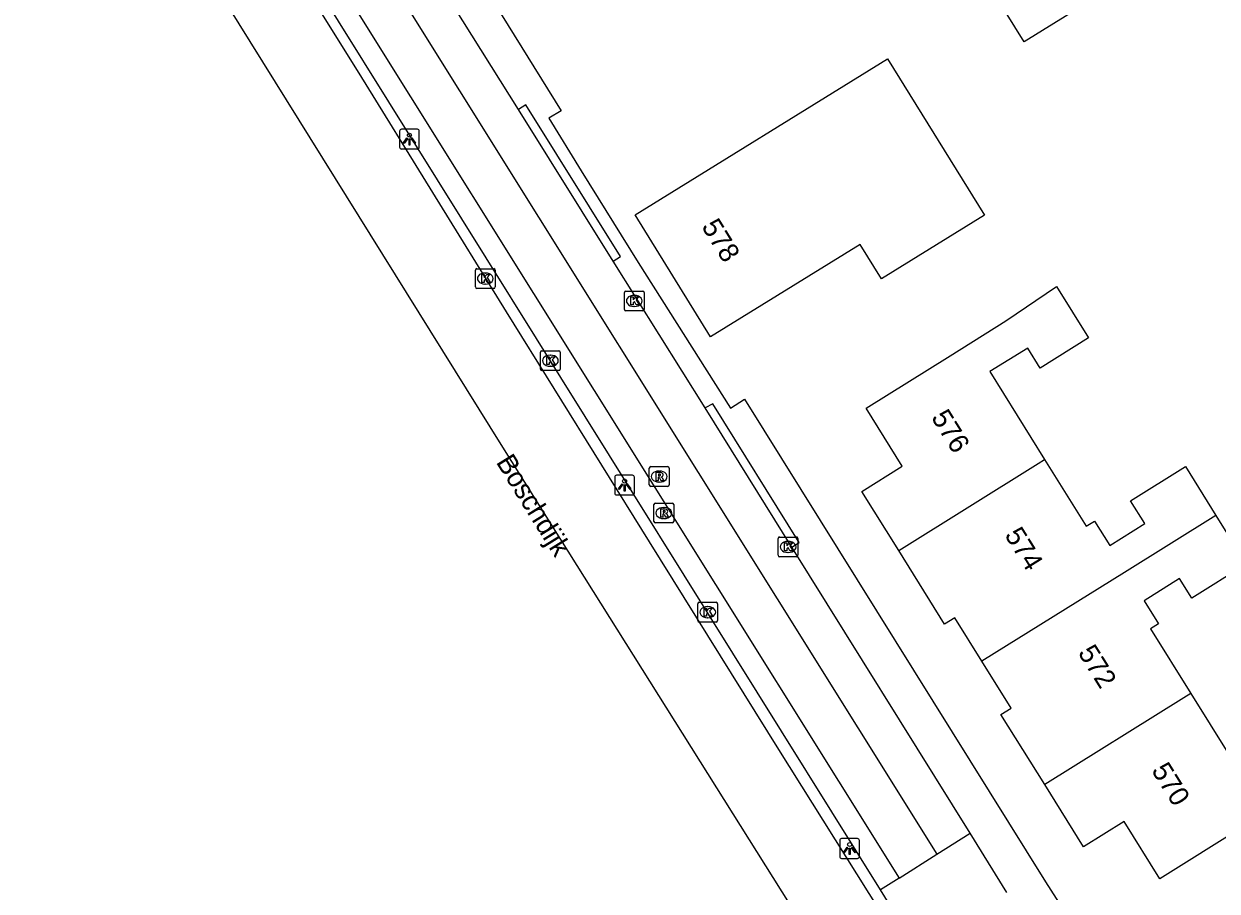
# Model space of a CAD drawing. Extents: x 159353 to 160616, y 385893 to 387321.
# Drawn here: x 159591.4 to 159651.7, y 385945.5 to 385989.4 of the extents above; entities that cross this region are included whole.
import ezdxf

# ---------------------------------------------------------------- set-up
doc = ezdxf.new("R2010")
doc.units = 0
for name, color, linetype in [('IMGEO_Fietspad_gesloten', 7, 'Continuous'), ('IMGEO_Kolk', 7, 'Continuous'), ('IMGEO_Lichtpunt', 7, 'Continuous'), ('IMGEO_Openbare_ruimte_label', 7, 'Continuous'), ('IMGEO_Pand', 7, 'Continuous'), ('IMGEO_Pand_nummerreeks', 7, 'Continuous'), ('IMGEO_Rijbaan_lokaal_gesloten', 7, 'Continuous'), ('IMGEO_Rijbaan_lokaal_open', 7, 'Continuous'), ('IMGEO_Rijbaan_regionaal_gesloten', 7, 'Continuous'), ('IMGEO_Rioolput', 7, 'Continuous'), ('IMGEO_Voetpad_open', 7, 'Continuous')]:
    doc.layers.add(name, color=color, linetype=linetype)

msp = doc.modelspace()

# ---------------------------------------------------------------- linework, layer by layer
at = {"layer": 'IMGEO_Fietspad_gesloten'}
msp.add_lwpolyline([(159553.037, 386082.621), (159637.558, 385947.4)], dxfattribs=at)
at = {"layer": 'IMGEO_Kolk'}
for p, q in [((159614.312, 385977.004), (159615.164, 385977.004)), ((159614.237, 385976.078), (159614.237, 385976.93)), ((159614.725, 385976.784), (159614.75, 385976.784)), ((159615.238, 385976.93), (159615.238, 385976.078)), ((159615.164, 385976.004), (159614.312, 385976.004)), ((159614.748, 385976.224), (159614.723, 385976.224)), ((159621.767, 385974.947), (159621.767, 385975.799)), ((159621.842, 385975.873), (159622.694, 385975.873)), ((159622.768, 385975.799), (159622.768, 385974.947)), ((159622.255, 385975.653), (159622.28, 385975.653)), ((159622.694, 385974.873), (159621.842, 385974.873)), ((159622.278, 385975.093), (159622.253, 385975.093)), ((159617.528, 385971.926), (159617.528, 385972.778)), ((159617.603, 385972.852), (159618.455, 385972.852)), ((159618.529, 385972.778), (159618.529, 385971.926)), ((159618.016, 385972.632), (159618.041, 385972.632)), ((159618.455, 385971.852), (159617.603, 385971.852)), ((159618.039, 385972.072), (159618.014, 385972.072)), ((159629.539, 385962.512), (159629.539, 385963.364)), ((159629.614, 385963.438), (159630.466, 385963.438)), ((159630.027, 385963.218), (159630.052, 385963.218)), ((159630.54, 385963.364), (159630.54, 385962.512)), ((159630.05, 385962.658), (159630.025, 385962.658)), ((159630.466, 385962.438), (159629.614, 385962.438)), ((159625.48, 385959.212), (159625.48, 385960.064)), ((159625.555, 385960.138), (159626.407, 385960.138)), ((159626.481, 385960.064), (159626.481, 385959.212)), ((159625.968, 385959.918), (159625.993, 385959.918)), ((159626.407, 385959.138), (159625.555, 385959.138)), ((159625.991, 385959.358), (159625.966, 385959.358))]:
    msp.add_line(p, q, dxfattribs=at)
for points in [[(159614.312, 385977.004), (159615.164, 385977.004)], [(159614.237, 385976.078), (159614.237, 385976.93)], [(159614.558, 385976.704), (159614.681, 385976.704), (159614.681, 385976.553), (159614.811, 385976.704), (159614.975, 385976.704), (159614.829, 385976.553), (159614.982, 385976.304), (159614.83, 385976.304), (159614.745, 385976.468), (159614.681, 385976.401), (159614.681, 385976.304), (159614.558, 385976.304), (159614.558, 385976.704)], [(159615.238, 385976.93), (159615.238, 385976.078)], [(159615.164, 385976.004), (159614.312, 385976.004)], [(159621.767, 385974.947), (159621.767, 385975.799)], [(159621.842, 385975.873), (159622.694, 385975.873)], [(159622.768, 385975.799), (159622.768, 385974.947)], [(159622.088, 385975.573), (159622.211, 385975.573), (159622.211, 385975.422), (159622.341, 385975.573), (159622.505, 385975.573), (159622.359, 385975.422), (159622.512, 385975.173), (159622.36, 385975.173), (159622.275, 385975.337), (159622.211, 385975.27), (159622.211, 385975.173), (159622.088, 385975.173), (159622.088, 385975.573)], [(159622.694, 385974.873), (159621.842, 385974.873)], [(159617.528, 385971.926), (159617.528, 385972.778)], [(159617.603, 385972.852), (159618.455, 385972.852)], [(159618.529, 385972.778), (159618.529, 385971.926)], [(159617.849, 385972.552), (159617.972, 385972.552), (159617.972, 385972.401), (159618.102, 385972.552), (159618.266, 385972.552), (159618.12, 385972.401), (159618.273, 385972.152), (159618.121, 385972.152), (159618.036, 385972.316), (159617.972, 385972.249), (159617.972, 385972.152), (159617.849, 385972.152), (159617.849, 385972.552)], [(159618.455, 385971.852), (159617.603, 385971.852)], [(159629.539, 385962.512), (159629.539, 385963.364)], [(159629.614, 385963.438), (159630.466, 385963.438)], [(159629.86, 385963.138), (159629.983, 385963.138), (159629.983, 385962.987), (159630.113, 385963.138), (159630.277, 385963.138), (159630.131, 385962.987), (159630.284, 385962.738), (159630.132, 385962.738), (159630.047, 385962.902), (159629.983, 385962.835), (159629.983, 385962.738), (159629.86, 385962.738), (159629.86, 385963.138)], [(159630.54, 385963.364), (159630.54, 385962.512)], [(159630.466, 385962.438), (159629.614, 385962.438)], [(159625.48, 385959.212), (159625.48, 385960.064)], [(159625.555, 385960.138), (159626.407, 385960.138)], [(159626.481, 385960.064), (159626.481, 385959.212)], [(159625.801, 385959.838), (159625.924, 385959.838), (159625.924, 385959.687), (159626.054, 385959.838), (159626.218, 385959.838), (159626.072, 385959.687), (159626.225, 385959.438), (159626.073, 385959.438), (159625.988, 385959.602), (159625.924, 385959.535), (159625.924, 385959.438), (159625.801, 385959.438), (159625.801, 385959.838)], [(159626.407, 385959.138), (159625.555, 385959.138)]]:
    msp.add_lwpolyline(points, dxfattribs=at)
for centre, start, end in [((159614.314, 385976.928), 91.55205, 178.44795), ((159614.314, 385976.928), 91.55205, 178.44795), ((159615.162, 385976.928), 1.55205, 88.44795), ((159615.162, 385976.928), 1.55205, 88.44795), ((159614.314, 385976.08), 181.55205, 268.44795), ((159614.314, 385976.08), 181.55205, 268.44795), ((159615.162, 385976.08), 271.55205, 358.44795), ((159615.162, 385976.08), 271.55205, 358.44795), ((159621.844, 385975.797), 91.55205, 178.44795), ((159621.844, 385975.797), 91.55205, 178.44795), ((159622.692, 385975.797), 1.55205, 88.44795), ((159622.692, 385975.797), 1.55205, 88.44795), ((159621.844, 385974.949), 181.55205, 268.44795), ((159621.844, 385974.949), 181.55205, 268.44795), ((159622.692, 385974.949), 271.55205, 358.44795), ((159622.692, 385974.949), 271.55205, 358.44795), ((159617.605, 385972.776), 91.55205, 178.44795), ((159617.605, 385972.776), 91.55205, 178.44795), ((159618.453, 385972.776), 1.55205, 88.44795), ((159618.453, 385972.776), 1.55205, 88.44795), ((159617.605, 385971.928), 181.55205, 268.44795), ((159617.605, 385971.928), 181.55205, 268.44795), ((159618.453, 385971.928), 271.55205, 358.44795), ((159618.453, 385971.928), 271.55205, 358.44795), ((159629.616, 385963.362), 91.55205, 178.44795), ((159629.616, 385963.362), 91.55205, 178.44795), ((159630.464, 385963.362), 1.55205, 88.44795), ((159630.464, 385963.362), 1.55205, 88.44795), ((159629.616, 385962.514), 181.55205, 268.44795), ((159629.616, 385962.514), 181.55205, 268.44795), ((159630.464, 385962.514), 271.55205, 358.44795), ((159630.464, 385962.514), 271.55205, 358.44795), ((159625.557, 385960.062), 91.55205, 178.44795), ((159625.557, 385960.062), 91.55205, 178.44795), ((159626.405, 385960.062), 1.55205, 88.44795), ((159626.405, 385960.062), 1.55205, 88.44795), ((159625.557, 385959.214), 181.55205, 268.44795), ((159625.557, 385959.214), 181.55205, 268.44795), ((159626.405, 385959.214), 271.55205, 358.44795), ((159626.405, 385959.214), 271.55205, 358.44795)]:
    msp.add_arc(centre, 0.0765, start, end, dxfattribs=at)
for centre, major_axis, ratio, start_param, end_param in [((159614.724, 385976.504), (-0.387, 0.002), 0.722429, 4.712389, 7.853982), ((159614.749, 385976.504), (-0.39, 0.002), 0.717154, 1.570796, 4.712389), ((159622.254, 385975.373), (-0.387, 0.002), 0.722429, 4.712389, 7.853982), ((159622.279, 385975.373), (-0.39, 0.002), 0.717154, 1.570796, 4.712389), ((159618.015, 385972.352), (-0.387, 0.002), 0.722429, 4.712389, 7.853982), ((159618.04, 385972.352), (-0.39, 0.002), 0.717154, 1.570796, 4.712389), ((159630.026, 385962.938), (-0.387, 0.002), 0.722429, 4.712389, 7.853982), ((159630.051, 385962.938), (-0.39, 0.002), 0.717154, 1.570796, 4.712389), ((159625.967, 385959.638), (-0.387, 0.002), 0.722429, 4.712389, 7.853982), ((159625.992, 385959.638), (-0.39, 0.002), 0.717154, 1.570796, 4.712389)]:
    msp.add_ellipse(centre, major_axis=major_axis, ratio=ratio, start_param=start_param, end_param=end_param, dxfattribs=at)
at = {"layer": 'IMGEO_Lichtpunt'}
for p, q in [((159610.408, 385983.955), (159610.408, 385983.148)), ((159610.408, 385983.955), (159610.408, 385983.148)), ((159611.31, 385984.05), (159610.502, 385984.05)), ((159611.31, 385984.05), (159610.502, 385984.05)), ((159611.404, 385983.148), (159611.404, 385983.955)), ((159611.404, 385983.148), (159611.404, 385983.955)), ((159610.502, 385983.054), (159611.31, 385983.054)), ((159610.502, 385983.054), (159611.31, 385983.054)), ((159621.28, 385966.468), (159621.28, 385965.661)), ((159621.28, 385966.468), (159621.28, 385965.661)), ((159622.182, 385966.563), (159621.374, 385966.563)), ((159622.182, 385966.563), (159621.374, 385966.563)), ((159622.276, 385965.661), (159622.276, 385966.468)), ((159622.276, 385965.661), (159622.276, 385966.468)), ((159621.374, 385965.567), (159622.182, 385965.567)), ((159621.374, 385965.567), (159622.182, 385965.567)), ((159632.651, 385948.094), (159632.651, 385947.287)), ((159632.651, 385948.094), (159632.651, 385947.287)), ((159633.553, 385948.189), (159632.745, 385948.189)), ((159633.553, 385948.189), (159632.745, 385948.189)), ((159633.647, 385947.287), (159633.647, 385948.094)), ((159633.647, 385947.287), (159633.647, 385948.094)), ((159632.745, 385947.193), (159633.553, 385947.193)), ((159632.745, 385947.193), (159633.553, 385947.193))]:
    msp.add_line(p, q, dxfattribs=at)
for points in [[(159610.782, 385983.619), (159610.821, 385983.591), (159610.633, 385983.329), (159610.595, 385983.356), (159610.782, 385983.619)], [(159610.884, 385983.571), (159610.931, 385983.571), (159610.931, 385983.249), (159610.884, 385983.249), (159610.884, 385983.571)], [(159610.994, 385983.591), (159611.032, 385983.618), (159611.219, 385983.356), (159611.18, 385983.328), (159610.994, 385983.591)], [(159621.654, 385966.132), (159621.693, 385966.104), (159621.505, 385965.842), (159621.467, 385965.869), (159621.654, 385966.132)], [(159621.756, 385966.084), (159621.803, 385966.084), (159621.803, 385965.762), (159621.756, 385965.762), (159621.756, 385966.084)], [(159621.866, 385966.104), (159621.904, 385966.131), (159622.091, 385965.869), (159622.052, 385965.841), (159621.866, 385966.104)], [(159633.025, 385947.758), (159633.064, 385947.73), (159632.876, 385947.468), (159632.838, 385947.495), (159633.025, 385947.758)], [(159633.127, 385947.71), (159633.174, 385947.71), (159633.174, 385947.388), (159633.127, 385947.388), (159633.127, 385947.71)], [(159633.237, 385947.73), (159633.275, 385947.757), (159633.462, 385947.495), (159633.423, 385947.467), (159633.237, 385947.73)]]:
    msp.add_lwpolyline(points, dxfattribs=at)
for centre in [(159610.907, 385983.753), (159621.779, 385966.266), (159633.15, 385947.892)]:
    msp.add_circle(centre, 0.0994, dxfattribs=at)
for centre, start, end in [((159610.502, 385983.955), 90, 180), ((159610.502, 385983.955), 90, 180), ((159611.31, 385983.955), 0, 90), ((159611.31, 385983.955), 0, 90), ((159610.502, 385983.148), 180, 270), ((159610.502, 385983.148), 180, 270), ((159611.31, 385983.148), 270, 0), ((159611.31, 385983.148), 270, 360), ((159621.374, 385966.468), 90, 180), ((159621.374, 385966.468), 90, 180), ((159622.182, 385966.468), 0, 90), ((159622.182, 385966.468), 0, 90), ((159621.374, 385965.661), 180, 270), ((159621.374, 385965.661), 180, 270), ((159622.182, 385965.661), 270, 0), ((159622.182, 385965.661), 270, 360), ((159632.745, 385948.094), 90, 180), ((159632.745, 385948.094), 90, 180), ((159633.553, 385948.094), 0, 90), ((159633.553, 385948.094), 0, 90), ((159632.745, 385947.287), 180, 270), ((159632.745, 385947.287), 180, 270), ((159633.553, 385947.287), 270, 0), ((159633.553, 385947.287), 270, 360)]:
    msp.add_arc(centre, 0.0946, start, end, dxfattribs=at)
at = {"layer": 'IMGEO_Pand'}
for points in [[(159648.109, 386000.034), (159648.941, 386000.551), (159662.345, 386008.875), (159666.356, 386002.415), (159648.5, 385991.325), (159647.963, 385992.19), (159641.975, 385988.471), (159638.664, 385993.802), (159639.839, 385994.531), (159639.82, 385994.562)], [(159635.068, 385987.613), (159639.963, 385979.706), (159634.76, 385976.486), (159633.682, 385978.23), (159626.128, 385973.555), (159622.313, 385979.718), (159635.068, 385987.613)], [(159635.629, 385962.761), (159633.766, 385965.747), (159635.812, 385967.023), (159633.984, 385969.955), (159638.227, 385972.602), (159641.049, 385974.362), (159643.609, 385976.096), (159645.224, 385973.504), (159642.779, 385971.98), (159642.149, 385972.992), (159640.233, 385971.798), (159643.001, 385967.354)], [(159635.629, 385962.761), (159642.682, 385967.155), (159643.001, 385967.354)], [(159643.001, 385967.354), (159645.104, 385963.979), (159645.528, 385964.244), (159646.294, 385963.014), (159648.067, 385964.119), (159647.35, 385965.271), (159650.116, 385966.995), (159651.656, 385964.524)], [(159651.656, 385964.524), (159647.038, 385961.647), (159639.832, 385957.157)], [(159651.656, 385964.524), (159653.191, 385962.06), (159650.441, 385960.347), (159649.825, 385961.336), (159648.028, 385960.216), (159648.759, 385959.042), (159648.358, 385958.792), (159650.397, 385955.519)], [(159639.832, 385957.157), (159638.462, 385959.353), (159637.953, 385959.035), (159635.629, 385962.761)], [(159643.016, 385950.918), (159640.8, 385954.471), (159641.309, 385954.789), (159639.832, 385957.157)], [(159650.397, 385955.519), (159653.235, 385950.964), (159655.011, 385952.071), (159654.378, 385953.087), (159657.053, 385954.753), (159658.602, 385952.267), (159653.063, 385948.808), (159648.82, 385946.162), (159647.02, 385949.049), (159644.977, 385947.775), (159643.016, 385950.918)], [(159650.397, 385955.519), (159650.045, 385955.299), (159643.016, 385950.918)]]:
    msp.add_lwpolyline(points, dxfattribs=at)
at = {"layer": 'IMGEO_Rijbaan_lokaal_gesloten'}
for points in [[(159637.558, 385947.4), (159639.236, 385948.464)], [(159641.1, 385945.472), (159639.236, 385948.464)], [(159635.649, 385946.19), (159637.558, 385947.4)], [(159635.649, 385946.19), (159634.712, 385945.597)], [(159636.56, 385942.601), (159634.712, 385945.597)]]:
    msp.add_lwpolyline(points, dxfattribs=at)
at = {"layer": 'IMGEO_Rijbaan_lokaal_open'}
for points in [[(159549.298, 386084.317), (159635.649, 385946.19)], [(159634.712, 385945.597), (159604.869, 385993.474), (159548.024, 386084.243)]]:
    msp.add_lwpolyline(points, dxfattribs=at)
at = {"layer": 'IMGEO_Rijbaan_regionaal_gesloten'}
for points in [[(159653.615, 385907.472), (159652.932, 385908.561), (159615.623, 385967.986), (159537.421, 386093.594), (159507.222, 386141.683)], [(159547.558, 386083.97), (159548.244, 386082.873), (159551.941, 386076.961), (159558.289, 386066.899), (159565.905, 386054.733), (159572.767, 386043.649), (159578.984, 386033.798), (159585.48, 386023.515), (159593.007, 386011.43), (159600.163, 386000), (159608.349, 385986.889), (159615.796, 385974.815), (159623.025, 385963.202), (159629.558, 385952.69), (159640.297, 385935.554)]]:
    msp.add_lwpolyline(points, dxfattribs=at)
at = {"layer": 'IMGEO_Rioolput'}
for p, q in [((159623.027, 385966.069), (159623.027, 385966.921)), ((159623.102, 385966.995), (159623.954, 385966.995)), ((159623.515, 385966.775), (159623.54, 385966.775)), ((159624.028, 385966.921), (159624.028, 385966.069)), ((159623.538, 385966.215), (159623.513, 385966.215)), ((159623.954, 385965.995), (159623.102, 385965.995)), ((159623.26, 385964.224), (159623.26, 385965.076)), ((159623.335, 385965.15), (159624.187, 385965.15)), ((159623.748, 385964.93), (159623.773, 385964.93)), ((159624.261, 385965.076), (159624.261, 385964.224)), ((159623.771, 385964.37), (159623.746, 385964.37)), ((159624.187, 385964.15), (159623.335, 385964.15))]:
    msp.add_line(p, q, dxfattribs=at)
for points in [[(159623.027, 385966.069), (159623.027, 385966.921)], [(159623.102, 385966.995), (159623.954, 385966.995)], [(159623.616, 385966.693), (159623.364, 385966.695), (159623.364, 385966.295)], [(159624.028, 385966.921), (159624.028, 385966.069)], [(159623.364, 385966.295), (159623.488, 385966.295), (159623.488, 385966.457), (159623.499, 385966.457)], [(159623.542, 385966.614), (159623.488, 385966.614), (159623.488, 385966.533)], [(159623.488, 385966.533), (159623.54, 385966.533)], [(159623.546, 385966.428), (159623.617, 385966.295), (159623.757, 385966.295), (159623.692, 385966.421)], [(159623.954, 385965.995), (159623.102, 385965.995)], [(159623.26, 385964.224), (159623.26, 385965.076)], [(159623.335, 385965.15), (159624.187, 385965.15)], [(159624.261, 385965.076), (159624.261, 385964.224)], [(159623.849, 385964.848), (159623.597, 385964.85), (159623.597, 385964.45)], [(159623.597, 385964.45), (159623.721, 385964.45), (159623.721, 385964.612), (159623.732, 385964.612)], [(159623.775, 385964.769), (159623.721, 385964.769), (159623.721, 385964.688)], [(159623.721, 385964.688), (159623.773, 385964.688)], [(159623.779, 385964.583), (159623.85, 385964.45), (159623.99, 385964.45), (159623.925, 385964.576)], [(159624.187, 385964.15), (159623.335, 385964.15)]]:
    msp.add_lwpolyline(points, dxfattribs=at)
for centre, radius, start, end in [((159623.104, 385966.919), 0.0765, 91.55205, 178.44795), ((159623.104, 385966.919), 0.0765, 91.55205, 178.44795), ((159623.615, 385966.583), 0.109, 350.36119, 89.41601), ((159623.952, 385966.919), 0.0765, 1.55205, 88.44795), ((159623.952, 385966.919), 0.0765, 1.55205, 88.44795), ((159623.498, 385966.404), 0.0533, 26.02933, 88.69889), ((159623.524, 385966.722), 0.19, 274.7715, 282.96867), ((159623.548, 385966.518), 0.0964, 77.00612, 93.18647), ((159623.562, 385966.575), 0.0378, 276.66336, 79.67722), ((159623.613, 385966.583), 0.112, 277.58423, 350.98172), ((159623.597, 385966.368), 0.108, 29.51342, 73.79051), ((159623.104, 385966.071), 0.0765, 181.55205, 268.44795), ((159623.104, 385966.071), 0.0765, 181.55205, 268.44795), ((159623.952, 385966.071), 0.0765, 271.55205, 358.44795), ((159623.952, 385966.071), 0.0765, 271.55205, 358.44795), ((159623.337, 385965.074), 0.0765, 91.55205, 178.44795), ((159623.337, 385965.074), 0.0765, 91.55205, 178.44795), ((159624.185, 385965.074), 0.0765, 1.55205, 88.44795), ((159624.185, 385965.074), 0.0765, 1.55205, 88.44795), ((159623.731, 385964.559), 0.0533, 26.02933, 88.69889), ((159623.757, 385964.877), 0.19, 274.7715, 282.96867), ((159623.781, 385964.673), 0.0964, 77.00612, 93.18647), ((159623.795, 385964.73), 0.0378, 276.66336, 79.67722), ((159623.848, 385964.738), 0.109, 350.36119, 89.41601), ((159623.846, 385964.738), 0.112, 277.58423, 350.98172), ((159623.83, 385964.523), 0.108, 29.51342, 73.79051), ((159623.337, 385964.226), 0.0765, 181.55205, 268.44795), ((159623.337, 385964.226), 0.0765, 181.55205, 268.44795), ((159624.185, 385964.226), 0.0765, 271.55205, 358.44795), ((159624.185, 385964.226), 0.0765, 271.55205, 358.44795)]:
    msp.add_arc(centre, radius, start, end, dxfattribs=at)
for centre, major_axis, ratio, start_param, end_param in [((159623.514, 385966.495), (-0.387, 0.002), 0.722429, 4.712389, 7.853982), ((159623.539, 385966.495), (-0.39, 0.002), 0.717154, 1.570796, 4.712389), ((159623.747, 385964.65), (-0.387, 0.002), 0.722429, 4.712389, 7.853982), ((159623.772, 385964.65), (-0.39, 0.002), 0.717154, 1.570796, 4.712389)]:
    msp.add_ellipse(centre, major_axis=major_axis, ratio=ratio, start_param=start_param, end_param=end_param, dxfattribs=at)
at = {"layer": 'IMGEO_Voetpad_open'}
for points in [[(159554.162, 386088.263), (159585.478, 386038.285), (159618.566, 385984.984), (159617.942, 385984.608), (159619.588, 385981.954), (159622.47, 385977.308), (159627.126, 385969.959), (159627.843, 385970.4), (159643.051, 385946.005), (159667.875, 385907.187)], [(159616.416, 385985.05), (159609.875, 385995.486)], [(159621.203, 385977.388), (159621.572, 385977.623), (159616.786, 385985.288), (159616.416, 385985.05)], [(159621.203, 385977.388), (159616.416, 385985.05)], [(159625.843, 385969.962), (159621.203, 385977.388)], [(159630.226, 385962.926), (159630.594, 385963.153), (159626.236, 385970.175), (159625.843, 385969.962)], [(159630.226, 385962.926), (159625.843, 385969.962)], [(159639.236, 385948.464), (159630.226, 385962.926)]]:
    msp.add_lwpolyline(points, dxfattribs=at)

# ---------------------------------------------------------------- texts
at = {"layer": 'IMGEO_Openbare_ruimte_label'}
msp.add_text('Boschdijk', height=1, rotation=301.79891, dxfattribs=at).set_placement((159615.258, 385967.223))
at = {"layer": 'IMGEO_Pand_nummerreeks'}
for s, rotation, p in [('578', 301.75468, (159625.639, 385979.132)), ('576', 301.94539, (159637.247, 385969.483)), ('574', 301.94539, (159640.956, 385963.535)), ('572', 301.94539, (159644.663, 385957.59)), ('570', 301.94539, (159648.376, 385951.637))]:
    msp.add_text(s, height=1, rotation=rotation, dxfattribs=at).set_placement(p)

doc.saveas('drawing.dxf')
